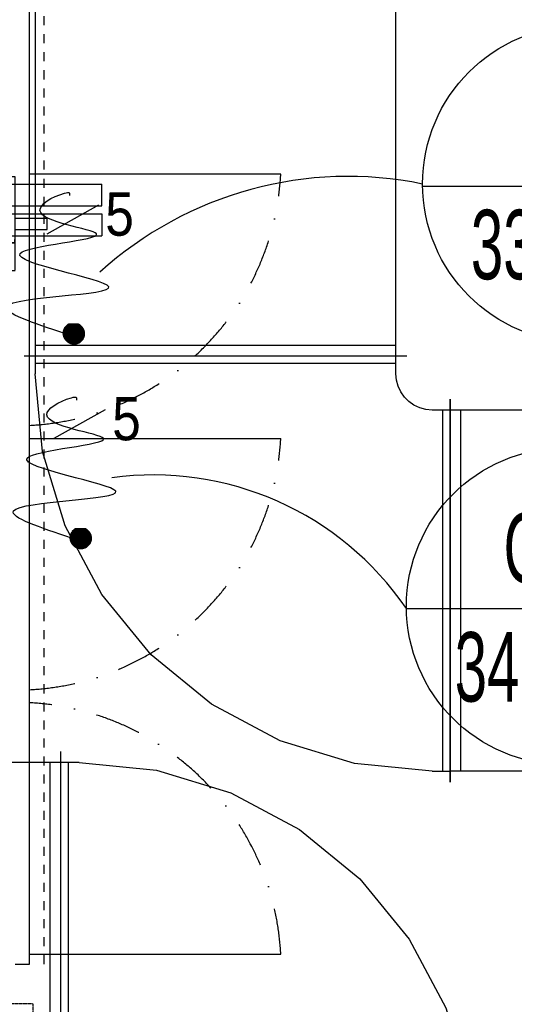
# Model space of a CAD drawing. Header units: millimetres. Extents: x -165365 to -33565, y 7406 to 103342.
# Tile 270 of 352: x -79603 to -78232, y 71600 to 74326. Entities that reach past the tile are written whole.
import ezdxf

# ---------------------------------------------------------------- set-up
doc = ezdxf.new("R2010")
doc.units = ezdxf.units.MM
doc.header["$MEASUREMENT"] = 0
for name, pattern in [('DASHDOT', [1, 0.5, -0.25, 0, -0.25]), ('DASHED', [0.75, 0.5, -0.25]), ('Dashed2cust', [50, 25, -25])]:
    doc.linetypes.add(name, pattern=pattern)
for name, color, linetype in [('ELEK GNIAZDA', 234, 'Continuous'), ('ELEK OPIS', 140, 'Continuous'), ('FLUID-C5', 7, 'Continuous'), ('FLUID-C6', 7, 'Continuous'), ('FLUID-K6-INS', 7, 'Continuous'), ('IPHandle', 7, 'Continuous')]:
    doc.layers.add(name, color=color, linetype=linetype)
doc.styles.add('Arial', font='arial.ttf')

# ---------------------------------------------------------------- blocks, each defined once
blk = doc.blocks.new('AVS040_DRN.PN_R6_t')
at = {"color": 7}
for p, q in [((0, 55.12), (10.23, 55.12)), ((0, 0), (0, 55.12)), ((10.23, 0), (10.23, 55.12))]:
    blk.add_line(p, q, dxfattribs=at)
at = {"color": 7, "linetype": 'Continuous'}
for p, q in [((5.11, 0), (0, 0)), ((4.49, 0), (4.49, -3.48)), ((10.18, 0), (5.12, 0)), ((5.75, 0), (5.75, -3.48)), ((5.75, -3.48), (4.49, -3.48)), ((4.49, -3.48), (4.51, -3.5)), ((5.73, -3.5), (4.51, -3.5)), ((5.73, -3.5), (5.75, -3.48))]:
    blk.add_line(p, q, dxfattribs=at)
blk = doc.blocks.new('AVS040_WCL_R6_t')
for p, q in [((0, 54.21), (0, 52.83)), ((0.35, 54.21), (0, 54.21)), ((0.35, 54.21), (0.35, 53.03)), ((7.2, 54.21), (6.85, 54.21)), ((6.85, 53.03), (6.85, 54.21)), ((7.2, 52.83), (7.2, 54.21)), ((0, 5.98), (0, 52.83)), ((0.35, 53.03), (6.85, 53.03)), ((7.2, 5.98), (7.2, 52.83)), ((0, 5.98), (0, 0)), ((0.35, 4.61), (0.35, 5.79)), ((0.35, 5.79), (6.85, 5.79)), ((0.65, 3.82), (0.65, 5.79)), ((1.15, 3.8), (1.15, 5.79)), ((1.73, 5.79), (1.73, 3.33)), ((2.23, 5.79), (2.23, 3.33)), ((4.98, 5.79), (4.98, 3.33)), ((5.48, 5.79), (5.48, 3.33)), ((6.06, 3.8), (6.06, 5.79)), ((6.56, 3.82), (6.56, 5.79)), ((6.85, 5.79), (6.85, 4.61)), ((7.2, 5.98), (7.2, 4.61)), ((0, 4.61), (0.35, 4.61)), ((0.04, 4.61), (0.04, 0.04)), ((6.85, 4.61), (7.2, 4.61)), ((1.11, 2.98), (0.75, 3.5)), ((1.52, 3.27), (1.15, 3.8)), ((5.69, 3.27), (6.06, 3.8)), ((6.1, 2.98), (6.46, 3.5)), ((0.79, 2.17), (0.79, -9.45)), ((3.12, 2.49), (3.2, 2.49)), ((3.2, 2.49), (3.2, 1.86)), ((4, 2.49), (4, 1.86)), ((4.08, 2.49), (4, 2.49)), ((4.04, 2.17), (4.04, -9.45)), ((6.41, 2.17), (6.41, -9.45)), ((3.12, 1.86), (3.2, 1.86)), ((3.17, 1.86), (3.17, -9.45)), ((4.04, 1.86), (4, 1.86)), ((0, 0), (0.37, 0)), ((0.04, 0.04), (0.37, 0.04)), ((0.37, 0.04), (0.37, 0)), ((3.17, -9.45), (0.79, -9.45)), ((4.04, -9.45), (6.41, -9.45))]:
    blk.add_line(p, q)
at = {"linetype": 'DASHED'}
for p, q in [((0.37, 54.17), (0, 54.17)), ((0.37, 54.21), (0.37, 54.17))]:
    blk.add_line(p, q, dxfattribs=at)
for centre in [(1.98, 2.17), (5.23, 2.17)]:
    blk.add_circle(centre, 1.19)
for centre, start, end in [((1.21, 3.82), 180, 215), ((6, 3.82), 325, 0)]:
    blk.add_arc(centre, 0.562, start, end)
blk = doc.blocks.new('AVS_IPMC2_LR_2_t')
blk.add_line((27.4, 0), (27.4, -27.4))
at = {"color": 7, "linetype": 'DASHDOT', "ltscale": 10}
blk.add_arc((28.92, 1.52), 28.96, 183.0137, 266.9863, dxfattribs=at)
blk = doc.blocks.new('AVS_IPMC2_RL_2_t')
blk.add_line((0, 0), (0, -27.4))
at = {"color": 7, "linetype": 'DASHDOT', "ltscale": 10}
blk.add_arc((-1.52, 1.52), 28.96, 273.0137, 356.9863, dxfattribs=at)
blk = doc.blocks.new('A$C67D5CFA7')
for p, q in [((110, 736), (110, 696)), ((110, 696), (2334, 696)), ((2334, 696), (5656, 696))]:
    blk.add_line(p, q)
at = {"linetype": 'Dashed2cust'}
blk.add_line((110, 656), (5656, 656), dxfattribs=at)
at = {"extrusion": (1.22461e-16, 0, -1), "xscale": 25.4, "yscale": 25.4}
blk.add_blockref('AVS040_DRN.PN_R6_t', (-2290, 736), dxfattribs=at)
at = {"xscale": 25.4, "yscale": 25.4}
blk.add_blockref('AVS040_WCL_R6_t', (2107, 736), dxfattribs=at)
at = {"layer": 'IPHandle', "xscale": 25.4, "yscale": 25.4}
for name, p in [('AVS_IPMC2_RL_2_t', (138, 696)), ('AVS_IPMC2_LR_2_t', (870, 696)), ('AVS_IPMC2_LR_2_t', (1602, 696))]:
    blk.add_blockref(name, p, dxfattribs=at)
blk = doc.blocks.new('A$C67D5CFBA')
for p, q in [((110, 736), (110, 696)), ((110, 696), (2334, 696)), ((2334, 696), (5656, 696))]:
    blk.add_line(p, q)
at = {"linetype": 'Dashed2cust'}
blk.add_line((110, 656), (5656, 656), dxfattribs=at)
at = {"extrusion": (1.22461e-16, 0, -1), "xscale": 25.4, "yscale": 25.4}
blk.add_blockref('AVS040_DRN.PN_R6_t', (-2290, 736), dxfattribs=at)
at = {"xscale": 25.4, "yscale": 25.4}
blk.add_blockref('AVS040_WCL_R6_t', (2107, 736), dxfattribs=at)
at = {"layer": 'IPHandle', "xscale": 25.4, "yscale": 25.4}
for name, p in [('AVS_IPMC2_RL_2_t', (138, 696)), ('AVS_IPMC2_LR_2_t', (870, 696)), ('AVS_IPMC2_LR_2_t', (1602, 696))]:
    blk.add_blockref(name, p, dxfattribs=at)
blk = doc.blocks.new('wypust 5-przewodowy')
at = {"layer": 'ELEK GNIAZDA'}
h = blk.add_hatch(dxfattribs=at)
h.set_pattern_fill('ANSI31', color=256, scale=0.40095, angle=360, style=0)
h.set_pattern_definition([(45, (50826.497237, 127255.50113), (-0.03543930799, 0.03543930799), [])])
edge = h.paths.add_edge_path()
edge.add_line((4, 2.63), (1.14, 2.63))
edge.add_arc((2.57, 0), 2.99, 118.546, 177.3028)
edge.add_spline(control_points=[(-0.42, 0.14), (-0.28, 0.09), (-0.14, 0.05), (0, 0)], knot_values=[0, 0, 0, 0, 0.181487, 0.181487, 0.181487, 0.181487], weights=[1, 1, 1, 1], degree=3, periodic=0)
edge.add_line((0, 0), (-0.43, 0))
edge.add_arc((2.57, 0), 2.99, 180, 0)
edge.add_arc((2.57, 0), 2.99, 0, 61.454)
blk.add_line((-4.78, 27.63), (9.47, 35.6), dxfattribs=at)
blk.add_spline([(0, 0), (-16.03, 7.5), (12.28, 12.95), (-12.28, 22.15), (8.87, 27.61), (-6.82, 34.08), (0, 38.85), (1.36, 38.85), (1.36, 38.17)], degree=3, dxfattribs=at)
at = {"layer": 'ELEK GNIAZDA', "style": 'Arial', "width": 0.85}
blk.add_text('5', height=12, dxfattribs=at).set_placement((11.28, 27.07, 5562.84))

msp = doc.modelspace()

# ---------------------------------------------------------------- linework, layer by layer
at = {"layer": 'ELEK OPIS'}
for p, q in [((-78486.43233, 73865.1883), (-77609.57437, 73865.1883)), ((-78531.20074, 72695.92904), (-77654.34278, 72695.92904))]:
    msp.add_line(p, q, dxfattribs=at)
for centre in [(-78048.04552, 73871.26922), (-78092.81393, 72702.00995)]:
    msp.add_circle(centre, 438.42898, dxfattribs=at)
for centre, radius, start, end in [((-78692.91273, 72868.63169), 1023.66926, 78.36566121, 132.19754867), ((-79232.62459, 72215.76947), 850.02861, 34.39358382, 97.76688878)]:
    msp.add_arc(centre, radius, start, end, dxfattribs=at)
at = {"layer": 'FLUID-C5', "linetype": 'ByBlock'}
for p, q in [((-79560.25557, 78815.52798, 3549.93637), (-79560.25557, 73395.52798, 3549.93637)), ((-78560.25557, 73395.52798, 3549.93637), (-78560.25557, 78815.52798, 3549.93637)), ((-79560.25557, 73395.52798, 3549.93637), (-79560.25557, 73345.52798, 3549.93637)), ((-78560.25557, 73345.52798, 3549.93637), (-78560.25557, 73395.52798, 3549.93637)), ((-78410.25557, 73245.52798, 3549.93637), (-78460.25557, 73245.52798, 3549.93637)), ((-78460.25557, 72245.52798, 3549.93637), (-78410.25557, 72245.52798, 3549.93637))]:
    msp.add_line(p, q, dxfattribs=at)
at = {"layer": 'FLUID-C5', "linetype": 'Continuous'}
for p, q in [((-79560.25557, 73425.52798, 3549.93637), (-78560.25557, 73425.52798, 3549.93637)), ((-79590.25557, 73395.52798, 3549.93637), (-78530.25557, 73395.52798, 3549.93637)), ((-79590.25557, 73395.52798, 3549.93637), (-78530.25557, 73395.52798, 3549.93637)), ((-79560.25557, 73375.52798, 3549.93637), (-78560.25557, 73375.52798, 3549.93637)), ((-78410.25557, 73275.52798, 3549.93637), (-78410.25557, 72215.52798, 3549.93637)), ((-78430.25557, 72245.52798, 3549.93637), (-78430.25557, 73245.52798, 3549.93637))]:
    msp.add_line(p, q, dxfattribs=at)
at = {"layer": 'FLUID-C5', "linetype": 'Continuous', "extrusion": (1.22465e-16, 0, -1)}
for p, q in [((-78410.25557, 72215.52798, 3549.93637), (-78410.25557, 73275.52798, 3549.93637)), ((-78380.25557, 72245.52798, 3549.93637), (-78380.25557, 73245.52798, 3549.93637))]:
    msp.add_line(p, q, dxfattribs=at)
at = {"layer": 'FLUID-C5', "linetype": 'ByBlock', "extrusion": (1.22465e-16, 0, -1)}
for p, q in [((-77930.25557, 73245.52798, 3549.93637), (-78410.25557, 73245.52798, 3549.93637)), ((-77930.25557, 72245.52798, 3549.93637), (-78410.25557, 72245.52798, 3549.93637))]:
    msp.add_line(p, q, dxfattribs=at)
at = {"layer": 'FLUID-C5', "linetype": 'ByBlock', "elevation": 3549.93637}
for points in [[(-78460.25557, 72245.52798), (-78674.85493, 72266.66417), (-78881.20735, 72329.2605), (-79071.38283, 72430.91141), (-79238.07303, 72567.71052), (-79374.87215, 72734.40073), (-79476.52306, 72924.57621), (-79539.11938, 73130.92863), (-79560.25557, 73345.52798)], [(-78460.25557, 72245.52798), (-78674.85493, 72266.66417), (-78881.20735, 72329.2605), (-79071.38283, 72430.91141), (-79238.07303, 72567.71052), (-79374.87215, 72734.40073), (-79476.52306, 72924.57621), (-79539.11938, 73130.92863), (-79560.25557, 73345.52798)], [(-78460.25557, 73245.52798), (-78477.62039, 73247.04721), (-78494.45759, 73251.55872), (-78510.25557, 73258.92544), (-78524.53434, 73268.92354), (-78536.86002, 73281.24922), (-78546.85811, 73295.52798), (-78554.22484, 73311.32597), (-78558.73635, 73328.16316), (-78560.25557, 73345.52798)], [(-78460.25557, 73245.52798), (-78477.62039, 73247.04721), (-78494.45759, 73251.55872), (-78510.25557, 73258.92544), (-78524.53434, 73268.92354), (-78536.86002, 73281.24922), (-78546.85811, 73295.52798), (-78554.22484, 73311.32597), (-78558.73635, 73328.16316), (-78560.25557, 73345.52798)]]:
    msp.add_lwpolyline(points, dxfattribs=at)
at = {"layer": 'FLUID-C6', "linetype": 'Continuous', "extrusion": (-1.22465e-16, 0, -1)}
for p, q in [((-79488.32004, 71239.78074, 3549.93637), (-79488.32004, 72299.78074, 3549.93637)), ((-79518.32004, 71269.78074, 3549.93637), (-79518.32004, 72269.78074, 3549.93637))]:
    msp.add_line(p, q, dxfattribs=at)
at = {"layer": 'FLUID-C6', "linetype": 'Continuous'}
for p, q in [((-79488.32004, 71239.78074, 3549.93637), (-79488.32004, 72299.78074, 3549.93637)), ((-79468.32004, 72269.78074, 3549.93637), (-79468.32004, 71269.78074, 3549.93637))]:
    msp.add_line(p, q, dxfattribs=at)
at = {"layer": 'FLUID-C6', "linetype": 'ByBlock', "extrusion": (-1.22465e-16, 0, -1)}
msp.add_line((-79488.32004, 72269.78074, 3549.93637), (-79835.32004, 72269.78074, 3549.93637), dxfattribs=at)
at = {"layer": 'FLUID-C6', "linetype": 'ByBlock'}
msp.add_line((-79438.32004, 72269.78074, 3549.93637), (-79488.32004, 72269.78074, 3549.93637), dxfattribs=at)
at = {"layer": 'FLUID-C6', "linetype": 'ByBlock', "elevation": 3549.93637}
msp.add_lwpolyline([(-79438.32004, 72269.78074), (-79223.72069, 72248.64455), (-79017.36827, 72186.04822), (-78827.19278, 72084.39731), (-78660.50258, 71947.5982), (-78523.70347, 71780.90799), (-78422.05256, 71590.73251), (-78359.45623, 71384.38009), (-78338.32004, 71169.78074)], dxfattribs=at)
msp.add_lwpolyline([(-79438.32004, 72269.78074), (-79223.72069, 72248.64455), (-79017.36827, 72186.04822), (-78827.19278, 72084.39731), (-78660.50258, 71947.5982), (-78523.70347, 71780.90799), (-78422.05256, 71590.73251), (-78359.45623, 71384.38009), (-78338.32004, 71169.78074)], dxfattribs=at)
at = {"layer": 'FLUID-K6-INS', "linetype": 'DASHED', "extrusion": (1, 0, -1.83697e-16)}
for p, q in [((-79565.29119, 71601.28749, 2052.67286), (-81065.29119, 71601.28749, 2052.67286)), ((-79565.29119, 71571.28749, 2052.67286), (-79565.29119, 71601.28749, 2052.67286))]:
    msp.add_line(p, q, dxfattribs=at)

# ---------------------------------------------------------------- block references
at = {"rotation": 90}
for name in ['A$C67D5CFA7', 'A$C67D5CFBA']:
    msp.add_blockref(name, (-78879.33119, 71601.08966), dxfattribs=at)
at = {"layer": 'ELEK GNIAZDA', "xscale": 10, "yscale": 10, "zscale": 10}
for p in [(-79478.41812, 73457.49057, -55628.41749), (-79459.2231, 72891.04975)]:
    msp.add_blockref('wypust 5-przewodowy', p, dxfattribs=at)

# ---------------------------------------------------------------- texts
at = {"layer": 'ELEK OPIS', "style": 'Arial', "width": 0.6}
for s, p in [('33,99kW', (-78352.62655, 73607.54607)), ('C.K6', (-78262.26841, 72767.74073)), ('34,28kW', (-78397.39496, 72438.2868))]:
    msp.add_text(s, height=192.456, dxfattribs=at).set_placement(p)

doc.saveas('drawing.dxf')
